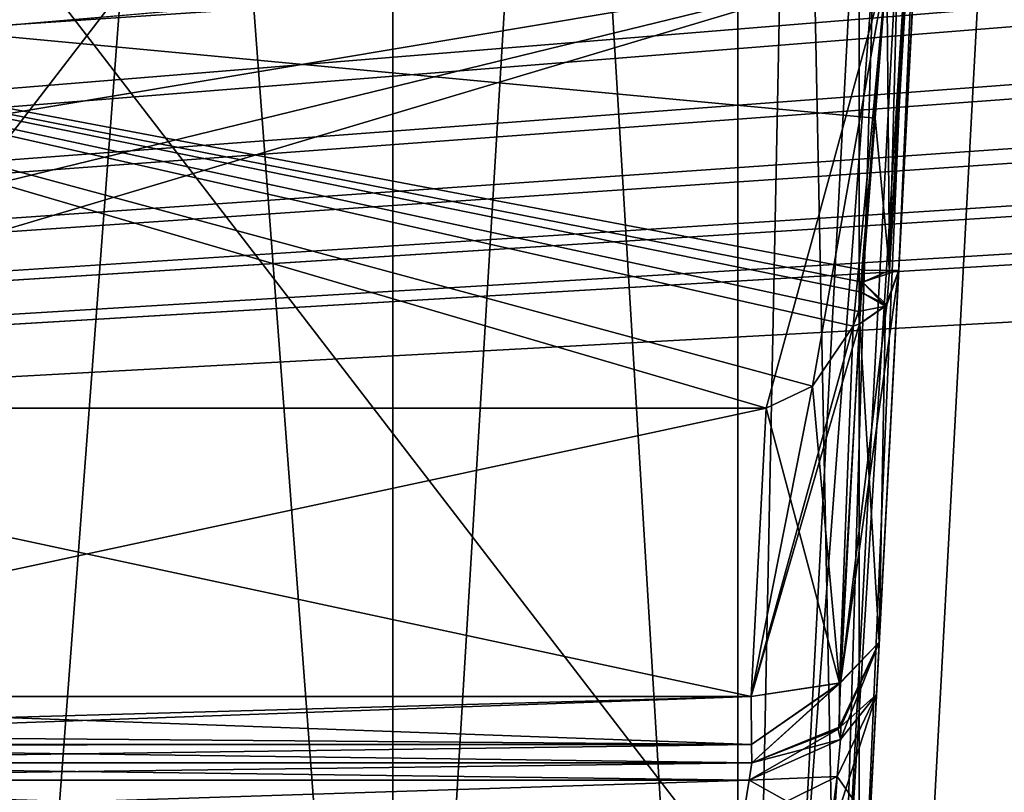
# Model space of a CAD drawing. Header units: inches. Extents: x -10 to 10, y -2.3 to 4.3.
# Tile 367 of 656: x -3.541 to -3.078, y -1.494 to -1.13. Entities that reach past the tile are written whole.
import ezdxf

# ---------------------------------------------------------------- set-up
doc = ezdxf.new("R2010")
doc.units = ezdxf.units.IN
doc.header["$LTSCALE"] = 65.185185
doc.header["$MEASUREMENT"] = 0
for name, color, linetype in [('10532', 7, 'CONTINUOUS'), ('10533', 7, 'CONTINUOUS'), ('10955', 7, 'CONTINUOUS'), ('10964', 7, 'CONTINUOUS'), ('1151', 7, 'CONTINUOUS'), ('1158', 7, 'CONTINUOUS'), ('11925', 7, 'CONTINUOUS'), ('11926', 7, 'CONTINUOUS'), ('1242', 7, 'CONTINUOUS'), ('1971', 7, 'CONTINUOUS'), ('1974', 7, 'CONTINUOUS'), ('1983', 7, 'CONTINUOUS'), ('1990', 7, 'CONTINUOUS'), ('1991', 7, 'CONTINUOUS'), ('1992', 7, 'CONTINUOUS'), ('1993', 7, 'CONTINUOUS'), ('1997', 7, 'CONTINUOUS'), ('1998', 7, 'CONTINUOUS'), ('1999', 7, 'CONTINUOUS'), ('2000', 7, 'CONTINUOUS'), ('2001', 7, 'CONTINUOUS'), ('2317', 7, 'CONTINUOUS'), ('2326', 7, 'CONTINUOUS'), ('2327', 7, 'CONTINUOUS'), ('2328', 7, 'CONTINUOUS'), ('2329', 7, 'CONTINUOUS'), ('2330', 7, 'CONTINUOUS'), ('2333', 7, 'CONTINUOUS'), ('2334', 7, 'CONTINUOUS'), ('2335', 7, 'CONTINUOUS'), ('2336', 7, 'CONTINUOUS'), ('8759', 7, 'CONTINUOUS'), ('8766', 7, 'CONTINUOUS'), ('8767', 7, 'CONTINUOUS')]:
    doc.layers.add(name, color=color, linetype=linetype)

msp = doc.modelspace()

# ---------------------------------------------------------------- linework, layer by layer
at = {"layer": '10532', "linetype": 'CONTINUOUS'}
for points in [[(-3.13698, -1.42314, -3.87629), (-3.156, -1.4639, -3.8716), (-3.1552, -1.44233, -3.83908), (-3.13698, -1.42314, -3.87629)], [(-3.19722, -1.44873, -3.82319), (-3.1552, -1.44233, -3.83908), (-3.19706, -1.47145, -3.84158), (-3.19722, -1.44873, -3.82319)], [(-3.1552, -1.44233, -3.83908), (-3.1969, -1.48, -3.86955), (-3.19706, -1.47145, -3.84158), (-3.1552, -1.44233, -3.83908)], [(-3.156, -1.4639, -3.8716), (-3.1969, -1.48, -3.86955), (-3.1552, -1.44233, -3.83908), (-3.156, -1.4639, -3.8716)]]:
    msp.add_3dface(points, dxfattribs=at)
at = {"layer": '10533', "linetype": 'CONTINUOUS'}
for points in [[(-3.82228, -1.4664, -3.83527), (-3.82228, -1.44873, -3.82319), (-3.19706, -1.47145, -3.84158), (-3.82228, -1.4664, -3.83527)], [(-3.82228, -1.44873, -3.82319), (-3.19722, -1.44873, -3.82319), (-3.19706, -1.47145, -3.84158), (-3.82228, -1.44873, -3.82319)], [(-3.82228, -1.47162, -3.84184), (-3.82228, -1.4664, -3.83527), (-3.19706, -1.47145, -3.84158), (-3.82228, -1.47162, -3.84184)], [(-3.1969, -1.48, -3.86955), (-3.82228, -1.47162, -3.84184), (-3.19706, -1.47145, -3.84158), (-3.1969, -1.48, -3.86955)], [(-3.82228, -1.48, -3.86955), (-3.82228, -1.47162, -3.84184), (-3.1969, -1.48, -3.86955), (-3.82228, -1.48, -3.86955)]]:
    msp.add_3dface(points, dxfattribs=at)
at = {"layer": '10955', "linetype": 'CONTINUOUS'}
for points in [[(-3.14645, 0.74855, 13.9861), (-2.98421, 0.85689, 13.9861), (-3.14645, -2.15855, 13.9861), (-3.14645, 0.74855, 13.9861)], [(-3.14645, -2.15855, 13.9861), (-2.98421, 0.85689, 13.9861), (-2.98421, -2.26689, 13.9861), (-3.14645, -2.15855, 13.9861)], [(-3.20355, 0.69145, 13.9861), (-3.14645, 0.74855, 13.9861), (-3.20355, -2.10145, 13.9861), (-3.20355, 0.69145, 13.9861)], [(-3.20355, -2.10145, 13.9861), (-3.14645, 0.74855, 13.9861), (-3.14645, -2.15855, 13.9861), (-3.20355, -2.10145, 13.9861)], [(-3.36579, 0.58311, 13.9861), (-3.20355, 0.69145, 13.9861), (-3.36579, -1.99311, 13.9861), (-3.36579, 0.58311, 13.9861)], [(-3.36579, -1.99311, 13.9861), (-3.20355, 0.69145, 13.9861), (-3.20355, -2.10145, 13.9861), (-3.36579, -1.99311, 13.9861)], [(-3.55711, 0.545, 13.9861), (-3.36579, 0.58311, 13.9861), (-3.55711, -1.955, 13.9861), (-3.55711, 0.545, 13.9861)], [(-3.55711, -1.955, 13.9861), (-3.36579, 0.58311, 13.9861), (-3.36579, -1.99311, 13.9861), (-3.55711, -1.955, 13.9861)]]:
    msp.add_3dface(points, dxfattribs=at)
at = {"layer": '10964', "linetype": 'CONTINUOUS'}
for points in [[(-3.14645, 0.74855, 14.1431), (-2.98421, -2.26689, 14.1431), (-2.98421, 0.85689, 14.1431), (-3.14645, 0.74855, 14.1431)], [(-3.20355, 0.69145, 14.1431), (-3.14645, -2.15855, 14.1431), (-3.14645, 0.74855, 14.1431), (-3.20355, 0.69145, 14.1431)], [(-3.14645, -2.15855, 14.1431), (-2.98421, -2.26689, 14.1431), (-3.14645, 0.74855, 14.1431), (-3.14645, -2.15855, 14.1431)], [(-3.36579, 0.58311, 14.1431), (-3.20355, -2.10145, 14.1431), (-3.20355, 0.69145, 14.1431), (-3.36579, 0.58311, 14.1431)], [(-3.20355, -2.10145, 14.1431), (-3.14645, -2.15855, 14.1431), (-3.20355, 0.69145, 14.1431), (-3.20355, -2.10145, 14.1431)], [(-3.55711, 0.545, 14.1431), (-3.36579, -1.99311, 14.1431), (-3.36579, 0.58311, 14.1431), (-3.55711, 0.545, 14.1431)], [(-3.36579, -1.99311, 14.1431), (-3.20355, -2.10145, 14.1431), (-3.36579, 0.58311, 14.1431), (-3.36579, -1.99311, 14.1431)], [(-3.36579, -1.99311, 14.1431), (-3.55711, 0.545, 14.1431), (-3.55711, -1.955, 14.1431), (-3.36579, -1.99311, 14.1431)]]:
    msp.add_3dface(points, dxfattribs=at)
at = {"layer": '1151', "linetype": 'CONTINUOUS'}
for points in [[(-8.57837, -1.57343, 4.62775), (8.57837, -1.57343, 4.62775), (-8.52935, -0.63817, 4.57874), (-8.57837, -1.57343, 4.62775)], [(-8.52935, -0.63817, 4.57874), (8.57837, -1.57343, 4.62775), (-7.12257, -0.63817, 4.57874), (-8.52935, -0.63817, 4.57874)], [(-7.12257, -0.63817, 4.57874), (8.57837, -1.57343, 4.62775), (-6.87743, -0.63817, 4.57874), (-7.12257, -0.63817, 4.57874)], [(-6.87743, -0.63817, 4.57874), (8.57837, -1.57343, 4.62775), (-6.10307, -0.63817, 4.57874), (-6.87743, -0.63817, 4.57874)], [(-6.10307, -0.63817, 4.57874), (8.57837, -1.57343, 4.62775), (-5.89693, -0.63817, 4.57874), (-6.10307, -0.63817, 4.57874)], [(-5.89693, -0.63817, 4.57874), (8.57837, -1.57343, 4.62775), (-5.12257, -0.63817, 4.57874), (-5.89693, -0.63817, 4.57874)], [(-5.12257, -0.63817, 4.57874), (8.57837, -1.57343, 4.62775), (-4.87743, -0.63817, 4.57874), (-5.12257, -0.63817, 4.57874)], [(-4.87743, -0.63817, 4.57874), (8.57837, -1.57343, 4.62775), (-4.10307, -0.63817, 4.57874), (-4.87743, -0.63817, 4.57874)], [(8.57837, -1.57343, 4.62775), (-3.89693, -0.63817, 4.57874), (-4.10307, -0.63817, 4.57874), (8.57837, -1.57343, 4.62775)], [(-3.89693, -0.63817, 4.57874), (8.57837, -1.57343, 4.62775), (-3.12257, -0.63817, 4.57874), (-3.89693, -0.63817, 4.57874)], [(-3.12257, -0.63817, 4.57874), (8.57837, -1.57343, 4.62775), (-2.87743, -0.63817, 4.57874), (-3.12257, -0.63817, 4.57874)]]:
    msp.add_3dface(points, dxfattribs=at)
at = {"layer": '1158', "linetype": 'CONTINUOUS'}
for points in [[(-3.13341, -1.105, 3.76837), (-3.89919, -1.105, 3.76837), (-3.13883, -1.17654, 3.76837), (-3.13341, -1.105, 3.76837)], [(-3.13883, -1.17654, 3.76837), (-3.89919, -1.105, 3.76837), (-3.1444, -1.24806, 3.76837), (-3.13883, -1.17654, 3.76837)], [(-3.1444, -1.24806, 3.76837), (-3.89919, -1.105, 3.76837), (-3.14485, -1.25368, 3.76837), (-3.1444, -1.24806, 3.76837)], [(-3.14485, -1.25368, 3.76837), (-3.89919, -1.105, 3.76837), (-3.14527, -1.25847, 3.76837), (-3.14485, -1.25368, 3.76837)], [(-3.14527, -1.25847, 3.76837), (-3.89919, -1.105, 3.76837), (-3.14671, -1.26755, 3.76837), (-3.14527, -1.25847, 3.76837)], [(-3.14671, -1.26755, 3.76837), (-3.89919, -1.105, 3.76837), (-3.14924, -1.27441, 3.76837), (-3.14671, -1.26755, 3.76837)], [(-3.14924, -1.27441, 3.76837), (-3.89919, -1.105, 3.76837), (-3.16836, -1.30266, 3.76837), (-3.14924, -1.27441, 3.76837)], [(-3.16836, -1.30266, 3.76837), (-3.89919, -1.105, 3.76837), (-3.19011, -1.31305, 3.76837), (-3.16836, -1.30266, 3.76837)], [(-3.19011, -1.31305, 3.76837), (-3.89919, -1.105, 3.76837), (-3.82939, -1.31305, 3.76837), (-3.19011, -1.31305, 3.76837)]]:
    msp.add_3dface(points, dxfattribs=at)
at = {"layer": '11925', "linetype": 'CONTINUOUS'}
for points in [[(-3.15562, -1.46355, 3.87165), (-3.13698, -1.42314, 3.87629), (-3.15562, -1.4425, 3.83871), (-3.15562, -1.46355, 3.87165)], [(-3.15562, -1.4425, 3.83871), (-3.19722, -1.44873, 3.82319), (-3.19706, -1.47144, 3.84158), (-3.15562, -1.4425, 3.83871)], [(-3.1969, -1.48, 3.86955), (-3.15562, -1.4425, 3.83871), (-3.19706, -1.47144, 3.84158), (-3.1969, -1.48, 3.86955)], [(-3.1969, -1.48, 3.86955), (-3.15562, -1.46355, 3.87165), (-3.15562, -1.4425, 3.83871), (-3.1969, -1.48, 3.86955)]]:
    msp.add_3dface(points, dxfattribs=at)
at = {"layer": '11926', "linetype": 'CONTINUOUS'}
for points in [[(-3.82228, -1.4663, 3.83516), (-3.82228, -1.47127, 3.84133), (-3.19722, -1.44873, 3.82319), (-3.82228, -1.4663, 3.83516)], [(-3.82228, -1.44873, 3.82319), (-3.82228, -1.4663, 3.83516), (-3.19722, -1.44873, 3.82319), (-3.82228, -1.44873, 3.82319)], [(-3.19722, -1.44873, 3.82319), (-3.82228, -1.47127, 3.84133), (-3.19706, -1.47144, 3.84158), (-3.19722, -1.44873, 3.82319)], [(-3.82228, -1.47127, 3.84133), (-3.82228, -1.48, 3.86955), (-3.19706, -1.47144, 3.84158), (-3.82228, -1.47127, 3.84133)], [(-3.82228, -1.48, 3.86955), (-3.1969, -1.48, 3.86955), (-3.19706, -1.47144, 3.84158), (-3.82228, -1.48, 3.86955)]]:
    msp.add_3dface(points, dxfattribs=at)
at = {"layer": '1242', "linetype": 'CONTINUOUS'}
for points in [[(-1.89693, -0.63817, -4.57874), (-8.57837, -1.57343, -4.62775), (-1.93761, -0.62096, -4.57784), (-1.89693, -0.63817, -4.57874)], [(-1.93761, -0.62096, -4.57784), (-8.57837, -1.57343, -4.62775), (-2.10307, -0.63817, -4.57874), (-1.93761, -0.62096, -4.57784)], [(-2.87743, -0.63817, -4.57874), (-8.57837, -1.57343, -4.62775), (-2.91811, -0.62096, -4.57784), (-2.87743, -0.63817, -4.57874)], [(-2.91811, -0.62096, -4.57784), (-8.57837, -1.57343, -4.62775), (-3.12257, -0.63817, -4.57874), (-2.91811, -0.62096, -4.57784)], [(8.57837, -1.57343, -4.62775), (-8.57837, -1.57343, -4.62775), (8.52935, -0.63817, -4.57874), (8.57837, -1.57343, -4.62775)], [(5.89693, -0.63817, -4.57874), (-8.57837, -1.57343, -4.62775), (5.12257, -0.63817, -4.57874), (5.89693, -0.63817, -4.57874)], [(-8.57837, -1.57343, -4.62775), (5.89693, -0.63817, -4.57874), (6.10307, -0.63817, -4.57874), (-8.57837, -1.57343, -4.62775)], [(5.12257, -0.63817, -4.57874), (-8.57837, -1.57343, -4.62775), (4.87743, -0.63817, -4.57874), (5.12257, -0.63817, -4.57874)], [(4.87743, -0.63817, -4.57874), (-8.57837, -1.57343, -4.62775), (4.10307, -0.63817, -4.57874), (4.87743, -0.63817, -4.57874)], [(4.10307, -0.63817, -4.57874), (-8.57837, -1.57343, -4.62775), (3.89693, -0.63817, -4.57874), (4.10307, -0.63817, -4.57874)], [(3.89693, -0.63817, -4.57874), (-8.57837, -1.57343, -4.62775), (3.12257, -0.63817, -4.57874), (3.89693, -0.63817, -4.57874)], [(3.12257, -0.63817, -4.57874), (-8.57837, -1.57343, -4.62775), (2.87743, -0.63817, -4.57874), (3.12257, -0.63817, -4.57874)], [(2.87743, -0.63817, -4.57874), (-8.57837, -1.57343, -4.62775), (2.10307, -0.63817, -4.57874), (2.87743, -0.63817, -4.57874)], [(2.10307, -0.63817, -4.57874), (-8.57837, -1.57343, -4.62775), (1.89693, -0.63817, -4.57874), (2.10307, -0.63817, -4.57874)], [(1.89693, -0.63817, -4.57874), (-8.57837, -1.57343, -4.62775), (-1.89693, -0.63817, -4.57874), (1.89693, -0.63817, -4.57874)], [(-2.10307, -0.63817, -4.57874), (-8.57837, -1.57343, -4.62775), (-2.87743, -0.63817, -4.57874), (-2.10307, -0.63817, -4.57874)], [(-3.12257, -0.63817, -4.57874), (-8.57837, -1.57343, -4.62775), (-3.89693, -0.63817, -4.57874), (-3.12257, -0.63817, -4.57874)], [(8.52935, -0.63817, -4.57874), (-8.57837, -1.57343, -4.62775), (7.12257, -0.63817, -4.57874), (8.52935, -0.63817, -4.57874)], [(7.12257, -0.63817, -4.57874), (-8.57837, -1.57343, -4.62775), (6.87743, -0.63817, -4.57874), (7.12257, -0.63817, -4.57874)], [(6.87743, -0.63817, -4.57874), (-8.57837, -1.57343, -4.62775), (6.10307, -0.63817, -4.57874), (6.87743, -0.63817, -4.57874)]]:
    msp.add_3dface(points, dxfattribs=at)
at = {"layer": '1971', "linetype": 'CONTINUOUS'}
for points in [[(-3.09646, -0.64992, 3.78332), (-3.14486, -1.57343, 4.39629), (-3.09584, -0.6382, 4.4453), (-3.09646, -0.64992, 3.78332)], [(-3.13828, -1.44788, 4.17846), (-3.14486, -1.57343, 4.39629), (-3.09646, -0.64992, 3.78332), (-3.13828, -1.44788, 4.17846)], [(-3.13698, -1.42314, 4.11653), (-3.13828, -1.44788, 4.17846), (-3.09646, -0.64992, 3.78332), (-3.13698, -1.42314, 4.11653)], [(-3.0979, -0.67738, 3.79138), (-3.13698, -1.42314, 4.11653), (-3.09646, -0.64992, 3.78332), (-3.0979, -0.67738, 3.79138)], [(-3.13698, -1.42314, 3.87629), (-3.13698, -1.42314, 4.11653), (-3.0979, -0.67738, 3.79138), (-3.13698, -1.42314, 3.87629)], [(-3.1278, -1.24804, 3.80555), (-3.13698, -1.42314, 3.87629), (-3.0979, -0.67738, 3.79138), (-3.1278, -1.24804, 3.80555)], [(-3.14145, -1.50847, 4.20637), (-3.14486, -1.57343, 4.39629), (-3.13828, -1.44788, 4.17846), (-3.14145, -1.50847, 4.20637)]]:
    msp.add_3dface(points, dxfattribs=at)
at = {"layer": '1974', "linetype": 'CONTINUOUS'}
for points in [[(-3.10467, -0.63882, 4.46648), (-3.17481, -1.57343, 4.42625), (-3.1258, -0.63817, 4.47526), (-3.10467, -0.63882, 4.46648)], [(-3.15357, -1.57279, 4.41749), (-3.17481, -1.57343, 4.42625), (-3.10467, -0.63882, 4.46648), (-3.15357, -1.57279, 4.41749)], [(-3.09584, -0.6382, 4.4453), (-3.14486, -1.57343, 4.39629), (-3.15357, -1.57279, 4.41749), (-3.09584, -0.6382, 4.4453)], [(-3.09584, -0.6382, 4.4453), (-3.15357, -1.57279, 4.41749), (-3.10467, -0.63882, 4.46648), (-3.09584, -0.6382, 4.4453)]]:
    msp.add_3dface(points, dxfattribs=at)
at = {"layer": '1983', "linetype": 'CONTINUOUS'}
for points in [[(-3.1258, -0.63817, 4.47526), (-3.17481, -1.57343, 4.42625), (-3.8937, -0.63817, 4.47526), (-3.1258, -0.63817, 4.47526)], [(-3.8937, -0.63817, 4.47526), (-3.17481, -1.57343, 4.42625), (-3.84469, -1.57343, 4.42625), (-3.8937, -0.63817, 4.47526)]]:
    msp.add_3dface(points, dxfattribs=at)
at = {"layer": '1990', "linetype": 'CONTINUOUS'}
for points in [[(-3.83209, -1.48, 4.11649), (-3.83094, -1.48821, 4.13711), (-3.1969, -1.48, 4.11649), (-3.83209, -1.48, 4.11649)], [(-3.1969, -1.48, 4.11649), (-3.83094, -1.48821, 4.13711), (-3.19819, -1.4882, 4.1371), (-3.1969, -1.48, 4.11649)], [(-3.83094, -1.48821, 4.13711), (-3.82812, -1.50843, 4.14645), (-3.19819, -1.4882, 4.1371), (-3.83094, -1.48821, 4.13711)], [(-3.82812, -1.50843, 4.14645), (-3.20137, -1.50843, 4.14645), (-3.19819, -1.4882, 4.1371), (-3.82812, -1.50843, 4.14645)]]:
    msp.add_3dface(points, dxfattribs=at)
at = {"layer": '1991', "linetype": 'CONTINUOUS'}
for points in [[(-3.13698, -1.42314, 4.11653), (-3.15623, -1.46412, 4.11649), (-3.15514, -1.46897, 4.14048), (-3.13698, -1.42314, 4.11653)], [(-3.13828, -1.44788, 4.17846), (-3.13698, -1.42314, 4.11653), (-3.15514, -1.46897, 4.14048), (-3.13828, -1.44788, 4.17846)], [(-3.14145, -1.50847, 4.20637), (-3.13828, -1.44788, 4.17846), (-3.15838, -1.50972, 4.16474), (-3.14145, -1.50847, 4.20637)], [(-3.13828, -1.44788, 4.17846), (-3.15679, -1.48643, 4.15779), (-3.15838, -1.50972, 4.16474), (-3.13828, -1.44788, 4.17846)], [(-3.13828, -1.44788, 4.17846), (-3.15514, -1.46897, 4.14048), (-3.15679, -1.48643, 4.15779), (-3.13828, -1.44788, 4.17846)], [(-3.1969, -1.48, 4.11649), (-3.19819, -1.4882, 4.1371), (-3.15623, -1.46412, 4.11649), (-3.1969, -1.48, 4.11649)], [(-3.15623, -1.46412, 4.11649), (-3.19819, -1.4882, 4.1371), (-3.15514, -1.46897, 4.14048), (-3.15623, -1.46412, 4.11649)], [(-3.15514, -1.46897, 4.14048), (-3.19819, -1.4882, 4.1371), (-3.15679, -1.48643, 4.15779), (-3.15514, -1.46897, 4.14048)], [(-3.19819, -1.4882, 4.1371), (-3.20137, -1.50843, 4.14645), (-3.15679, -1.48643, 4.15779), (-3.19819, -1.4882, 4.1371)], [(-3.15679, -1.48643, 4.15779), (-3.20137, -1.50843, 4.14645), (-3.15838, -1.50972, 4.16474), (-3.15679, -1.48643, 4.15779)]]:
    msp.add_3dface(points, dxfattribs=at)
at = {"layer": '1992', "linetype": 'CONTINUOUS'}
for points in [[(-3.15623, -1.46412, 4.11649), (-3.13698, -1.42314, 4.11653), (-3.15562, -1.46355, 3.87165), (-3.15623, -1.46412, 4.11649)], [(-3.13698, -1.42314, 4.11653), (-3.13698, -1.42314, 3.87629), (-3.15562, -1.46355, 3.87165), (-3.13698, -1.42314, 4.11653)], [(-3.1969, -1.48, 3.86955), (-3.15623, -1.46412, 4.11649), (-3.15562, -1.46355, 3.87165), (-3.1969, -1.48, 3.86955)], [(-3.1969, -1.48, 4.11649), (-3.15623, -1.46412, 4.11649), (-3.1969, -1.48, 3.86955), (-3.1969, -1.48, 4.11649)]]:
    msp.add_3dface(points, dxfattribs=at)
at = {"layer": '1993', "linetype": 'CONTINUOUS'}
for points in [[(-3.83209, -1.48, 4.11649), (-3.1969, -1.48, 4.11649), (-3.83209, -1.48, 3.88012), (-3.83209, -1.48, 4.11649)], [(-3.83209, -1.48, 3.88012), (-3.1969, -1.48, 4.11649), (-3.82912, -1.48, 3.87255), (-3.83209, -1.48, 3.88012)], [(-3.82912, -1.48, 3.87255), (-3.1969, -1.48, 4.11649), (-3.82228, -1.48, 3.86955), (-3.82912, -1.48, 3.87255)], [(-3.1969, -1.48, 4.11649), (-3.1969, -1.48, 3.86955), (-3.82228, -1.48, 3.86955), (-3.1969, -1.48, 4.11649)]]:
    msp.add_3dface(points, dxfattribs=at)
at = {"layer": '1997', "linetype": 'CONTINUOUS'}
for points in [[(-3.19011, -1.31305, 3.76837), (-3.82939, -1.31305, 3.76837), (-3.19722, -1.44873, 3.82319), (-3.19011, -1.31305, 3.76837)], [(-3.82939, -1.31305, 3.76837), (-3.82228, -1.44873, 3.82319), (-3.19722, -1.44873, 3.82319), (-3.82939, -1.31305, 3.76837)]]:
    msp.add_3dface(points, dxfattribs=at)
at = {"layer": '1998', "linetype": 'CONTINUOUS'}
for points in [[(-3.13698, -1.42314, 3.87629), (-3.1278, -1.24804, 3.80555), (-3.134, -1.26508, 3.78596), (-3.13698, -1.42314, 3.87629)], [(-3.14613, -1.27338, 3.77106), (-3.13698, -1.42314, 3.87629), (-3.134, -1.26508, 3.78596), (-3.14613, -1.27338, 3.77106)], [(-3.13698, -1.42314, 3.87629), (-3.14613, -1.27338, 3.77106), (-3.15562, -1.4425, 3.83871), (-3.13698, -1.42314, 3.87629)], [(-3.14613, -1.27338, 3.77106), (-3.14924, -1.27441, 3.76837), (-3.15562, -1.4425, 3.83871), (-3.14613, -1.27338, 3.77106)], [(-3.14924, -1.27441, 3.76837), (-3.16836, -1.30266, 3.76837), (-3.15562, -1.4425, 3.83871), (-3.14924, -1.27441, 3.76837)], [(-3.16836, -1.30266, 3.76837), (-3.19011, -1.31305, 3.76837), (-3.15562, -1.4425, 3.83871), (-3.16836, -1.30266, 3.76837)], [(-3.19011, -1.31305, 3.76837), (-3.19722, -1.44873, 3.82319), (-3.15562, -1.4425, 3.83871), (-3.19011, -1.31305, 3.76837)]]:
    msp.add_3dface(points, dxfattribs=at)
at = {"layer": '1999', "linetype": 'CONTINUOUS'}
msp.add_3dface([(-3.14924, -1.27441, 3.76837), (-3.14613, -1.27338, 3.77106), (-3.14671, -1.26755, 3.76837), (-3.14924, -1.27441, 3.76837)], dxfattribs=at)
at = {"layer": '2000', "linetype": 'CONTINUOUS'}
for points in [[(-3.1278, -1.24804, 3.80555), (-3.14485, -1.25368, 3.76837), (-3.134, -1.26508, 3.78596), (-3.1278, -1.24804, 3.80555)], [(-3.14485, -1.25368, 3.76837), (-3.1278, -1.24804, 3.80555), (-3.13215, -1.2483, 3.7852), (-3.14485, -1.25368, 3.76837)], [(-3.1444, -1.24806, 3.76837), (-3.14485, -1.25368, 3.76837), (-3.13215, -1.2483, 3.7852), (-3.1444, -1.24806, 3.76837)], [(-3.14485, -1.25368, 3.76837), (-3.14527, -1.25847, 3.76837), (-3.134, -1.26508, 3.78596), (-3.14485, -1.25368, 3.76837)], [(-3.14527, -1.25847, 3.76837), (-3.14671, -1.26755, 3.76837), (-3.134, -1.26508, 3.78596), (-3.14527, -1.25847, 3.76837)], [(-3.14613, -1.27338, 3.77106), (-3.134, -1.26508, 3.78596), (-3.14671, -1.26755, 3.76837), (-3.14613, -1.27338, 3.77106)]]:
    msp.add_3dface(points, dxfattribs=at)
at = {"layer": '2001', "linetype": 'CONTINUOUS'}
for points in [[(-3.1173, -0.67738, 3.75187), (-3.13341, -1.105, 3.76837), (-3.13215, -1.2483, 3.7852), (-3.1173, -0.67738, 3.75187)], [(-3.1173, -0.67738, 3.75187), (-3.13215, -1.2483, 3.7852), (-3.10302, -0.67768, 3.76938), (-3.1173, -0.67738, 3.75187)], [(-3.13215, -1.2483, 3.7852), (-3.1278, -1.24804, 3.80555), (-3.10302, -0.67768, 3.76938), (-3.13215, -1.2483, 3.7852)], [(-3.1278, -1.24804, 3.80555), (-3.0979, -0.67738, 3.79138), (-3.09848, -0.67755, 3.78386), (-3.1278, -1.24804, 3.80555)], [(-3.10302, -0.67768, 3.76938), (-3.1278, -1.24804, 3.80555), (-3.09848, -0.67755, 3.78386), (-3.10302, -0.67768, 3.76938)], [(-3.13341, -1.105, 3.76837), (-3.13883, -1.17654, 3.76837), (-3.13215, -1.2483, 3.7852), (-3.13341, -1.105, 3.76837)], [(-3.13883, -1.17654, 3.76837), (-3.1444, -1.24806, 3.76837), (-3.13215, -1.2483, 3.7852), (-3.13883, -1.17654, 3.76837)]]:
    msp.add_3dface(points, dxfattribs=at)
at = {"layer": '2317', "linetype": 'CONTINUOUS'}
for points in [[(-3.89652, -1.15603, -3.76837), (-3.89919, -1.105, -3.76837), (-3.13341, -1.105, -3.76837), (-3.89652, -1.15603, -3.76837)], [(-3.8855, -1.23109, -3.76837), (-3.89652, -1.15603, -3.76837), (-3.13341, -1.105, -3.76837), (-3.8855, -1.23109, -3.76837)], [(-3.86533, -1.2837, -3.76837), (-3.8855, -1.23109, -3.76837), (-3.13341, -1.105, -3.76837), (-3.86533, -1.2837, -3.76837)], [(-3.82939, -1.31305, -3.76837), (-3.86533, -1.2837, -3.76837), (-3.13341, -1.105, -3.76837), (-3.82939, -1.31305, -3.76837)], [(-3.19011, -1.31305, -3.76837), (-3.82939, -1.31305, -3.76837), (-3.13341, -1.105, -3.76837), (-3.19011, -1.31305, -3.76837)], [(-3.16836, -1.30266, -3.76837), (-3.19011, -1.31305, -3.76837), (-3.13341, -1.105, -3.76837), (-3.16836, -1.30266, -3.76837)], [(-3.14925, -1.27442, -3.76837), (-3.16836, -1.30266, -3.76837), (-3.13341, -1.105, -3.76837), (-3.14925, -1.27442, -3.76837)], [(-3.14676, -1.26773, -3.76837), (-3.14925, -1.27442, -3.76837), (-3.13341, -1.105, -3.76837), (-3.14676, -1.26773, -3.76837)], [(-3.14528, -1.25857, -3.76837), (-3.14676, -1.26773, -3.76837), (-3.13341, -1.105, -3.76837), (-3.14528, -1.25857, -3.76837)], [(-3.14486, -1.25373, -3.76837), (-3.14528, -1.25857, -3.76837), (-3.13341, -1.105, -3.76837), (-3.14486, -1.25373, -3.76837)], [(-3.1444, -1.24806, -3.76837), (-3.14486, -1.25373, -3.76837), (-3.13341, -1.105, -3.76837), (-3.1444, -1.24806, -3.76837)], [(-3.13883, -1.17654, -3.76837), (-3.1444, -1.24806, -3.76837), (-3.13341, -1.105, -3.76837), (-3.13883, -1.17654, -3.76837)]]:
    msp.add_3dface(points, dxfattribs=at)
at = {"layer": '2326', "linetype": 'CONTINUOUS'}
for points in [[(-3.13215, -1.2483, -3.7852), (-3.13341, -1.105, -3.76837), (-3.10302, -0.67768, -3.76938), (-3.13215, -1.2483, -3.7852)], [(-3.1278, -1.24804, -3.80555), (-3.13215, -1.2483, -3.7852), (-3.09848, -0.67755, -3.78384), (-3.1278, -1.24804, -3.80555)], [(-3.09848, -0.67755, -3.78384), (-3.13215, -1.2483, -3.7852), (-3.10302, -0.67768, -3.76938), (-3.09848, -0.67755, -3.78384)], [(-3.0979, -0.67738, -3.79138), (-3.1278, -1.24804, -3.80555), (-3.09848, -0.67755, -3.78384), (-3.0979, -0.67738, -3.79138)], [(-3.13883, -1.17654, -3.76837), (-3.13341, -1.105, -3.76837), (-3.13215, -1.2483, -3.7852), (-3.13883, -1.17654, -3.76837)], [(-3.1444, -1.24806, -3.76837), (-3.13883, -1.17654, -3.76837), (-3.13215, -1.2483, -3.7852), (-3.1444, -1.24806, -3.76837)]]:
    msp.add_3dface(points, dxfattribs=at)
at = {"layer": '2327', "linetype": 'CONTINUOUS'}
for points in [[(-3.14486, -1.25373, -3.76837), (-3.1444, -1.24806, -3.76837), (-3.13215, -1.2483, -3.7852), (-3.14486, -1.25373, -3.76837)], [(-3.14486, -1.25373, -3.76837), (-3.13215, -1.2483, -3.7852), (-3.13343, -1.26439, -3.78698), (-3.14486, -1.25373, -3.76837)], [(-3.13215, -1.2483, -3.7852), (-3.1278, -1.24804, -3.80555), (-3.13343, -1.26439, -3.78698), (-3.13215, -1.2483, -3.7852)], [(-3.14528, -1.25857, -3.76837), (-3.14486, -1.25373, -3.76837), (-3.13343, -1.26439, -3.78698), (-3.14528, -1.25857, -3.76837)], [(-3.14676, -1.26773, -3.76837), (-3.14528, -1.25857, -3.76837), (-3.1462, -1.27341, -3.77099), (-3.14676, -1.26773, -3.76837)], [(-3.1462, -1.27341, -3.77099), (-3.14528, -1.25857, -3.76837), (-3.13343, -1.26439, -3.78698), (-3.1462, -1.27341, -3.77099)]]:
    msp.add_3dface(points, dxfattribs=at)
at = {"layer": '2328', "linetype": 'CONTINUOUS'}
msp.add_3dface([(-3.14925, -1.27442, -3.76837), (-3.14676, -1.26773, -3.76837), (-3.1462, -1.27341, -3.77099), (-3.14925, -1.27442, -3.76837)], dxfattribs=at)
at = {"layer": '2329', "linetype": 'CONTINUOUS'}
for points in [[(-3.1278, -1.24804, -3.80555), (-3.13698, -1.42314, -3.87629), (-3.1552, -1.44233, -3.83908), (-3.1278, -1.24804, -3.80555)], [(-3.13343, -1.26439, -3.78698), (-3.1278, -1.24804, -3.80555), (-3.1552, -1.44233, -3.83908), (-3.13343, -1.26439, -3.78698)], [(-3.1462, -1.27341, -3.77099), (-3.13343, -1.26439, -3.78698), (-3.1552, -1.44233, -3.83908), (-3.1462, -1.27341, -3.77099)], [(-3.14925, -1.27442, -3.76837), (-3.1462, -1.27341, -3.77099), (-3.19722, -1.44873, -3.82319), (-3.14925, -1.27442, -3.76837)], [(-3.19722, -1.44873, -3.82319), (-3.1462, -1.27341, -3.77099), (-3.1552, -1.44233, -3.83908), (-3.19722, -1.44873, -3.82319)], [(-3.16836, -1.30266, -3.76837), (-3.14925, -1.27442, -3.76837), (-3.19722, -1.44873, -3.82319), (-3.16836, -1.30266, -3.76837)], [(-3.19011, -1.31305, -3.76837), (-3.16836, -1.30266, -3.76837), (-3.19722, -1.44873, -3.82319), (-3.19011, -1.31305, -3.76837)]]:
    msp.add_3dface(points, dxfattribs=at)
at = {"layer": '2330', "linetype": 'CONTINUOUS'}
for points in [[(-3.82939, -1.31305, -3.76837), (-3.19011, -1.31305, -3.76837), (-3.82228, -1.44873, -3.82319), (-3.82939, -1.31305, -3.76837)], [(-3.82228, -1.44873, -3.82319), (-3.19011, -1.31305, -3.76837), (-3.19722, -1.44873, -3.82319), (-3.82228, -1.44873, -3.82319)]]:
    msp.add_3dface(points, dxfattribs=at)
at = {"layer": '2333', "linetype": 'CONTINUOUS'}
for points in [[(-3.82228, -1.48, -3.86955), (-3.1969, -1.48, -3.86955), (-3.83209, -1.48, -4.11649), (-3.82228, -1.48, -3.86955)], [(-3.83209, -1.48, -4.11649), (-3.1969, -1.48, -3.86955), (-3.1969, -1.48, -4.11649), (-3.83209, -1.48, -4.11649)]]:
    msp.add_3dface(points, dxfattribs=at)
at = {"layer": '2334', "linetype": 'CONTINUOUS'}
for points in [[(-3.13698, -1.42314, -3.87629), (-3.15499, -1.46294, -4.11649), (-3.156, -1.4639, -3.8716), (-3.13698, -1.42314, -3.87629)], [(-3.13698, -1.42314, -4.11653), (-3.15499, -1.46294, -4.11649), (-3.13698, -1.42314, -3.87629), (-3.13698, -1.42314, -4.11653)], [(-3.15499, -1.46294, -4.11649), (-3.1969, -1.48, -4.11649), (-3.156, -1.4639, -3.8716), (-3.15499, -1.46294, -4.11649)], [(-3.1969, -1.48, -4.11649), (-3.1969, -1.48, -3.86955), (-3.156, -1.4639, -3.8716), (-3.1969, -1.48, -4.11649)]]:
    msp.add_3dface(points, dxfattribs=at)
at = {"layer": '2335', "linetype": 'CONTINUOUS'}
for points in [[(-3.15499, -1.46294, -4.11649), (-3.13698, -1.42314, -4.11653), (-3.13828, -1.44788, -4.17846), (-3.15499, -1.46294, -4.11649)], [(-3.15679, -1.48644, -4.15779), (-3.15514, -1.46898, -4.14049), (-3.13828, -1.44788, -4.17846), (-3.15679, -1.48644, -4.15779)], [(-3.14145, -1.50847, -4.20637), (-3.15679, -1.48644, -4.15779), (-3.13828, -1.44788, -4.17846), (-3.14145, -1.50847, -4.20637)], [(-3.15514, -1.46898, -4.14049), (-3.15499, -1.46294, -4.11649), (-3.13828, -1.44788, -4.17846), (-3.15514, -1.46898, -4.14049)], [(-3.1969, -1.48, -4.11649), (-3.15499, -1.46294, -4.11649), (-3.15514, -1.46898, -4.14049), (-3.1969, -1.48, -4.11649)], [(-3.1969, -1.48, -4.11649), (-3.15514, -1.46898, -4.14049), (-3.19819, -1.4882, -4.1371), (-3.1969, -1.48, -4.11649)], [(-3.15514, -1.46898, -4.14049), (-3.15679, -1.48644, -4.15779), (-3.19819, -1.4882, -4.1371), (-3.15514, -1.46898, -4.14049)], [(-3.15679, -1.48644, -4.15779), (-3.15974, -1.50972, -4.16338), (-3.19819, -1.4882, -4.1371), (-3.15679, -1.48644, -4.15779)], [(-3.15974, -1.50972, -4.16338), (-3.15679, -1.48644, -4.15779), (-3.14145, -1.50847, -4.20637), (-3.15974, -1.50972, -4.16338)], [(-3.20137, -1.50843, -4.14645), (-3.19819, -1.4882, -4.1371), (-3.15974, -1.50972, -4.16338), (-3.20137, -1.50843, -4.14645)]]:
    msp.add_3dface(points, dxfattribs=at)
at = {"layer": '2336', "linetype": 'CONTINUOUS'}
for points in [[(-3.83209, -1.48, -4.11649), (-3.1969, -1.48, -4.11649), (-3.19819, -1.4882, -4.1371), (-3.83209, -1.48, -4.11649)], [(-3.83209, -1.48, -4.11649), (-3.19819, -1.4882, -4.1371), (-3.83094, -1.48821, -4.13711), (-3.83209, -1.48, -4.11649)], [(-3.19819, -1.4882, -4.1371), (-3.20137, -1.50843, -4.14645), (-3.83094, -1.48821, -4.13711), (-3.19819, -1.4882, -4.1371)], [(-3.83094, -1.48821, -4.13711), (-3.20137, -1.50843, -4.14645), (-3.82812, -1.50843, -4.14645), (-3.83094, -1.48821, -4.13711)]]:
    msp.add_3dface(points, dxfattribs=at)
at = {"layer": '8759', "linetype": 'CONTINUOUS'}
for points in [[(-3.13828, -1.44788, -4.17846), (-3.13698, -1.42314, -4.11653), (-3.081, -0.355, -4.53392), (-3.13828, -1.44788, -4.17846)], [(-3.13828, -1.44788, -4.17846), (-3.081, -0.355, -4.53392), (-3.09584, -0.6382, -4.4453), (-3.13828, -1.44788, -4.17846)], [(-3.13698, -1.42314, -4.11653), (-3.13698, -1.42314, -3.87629), (-3.081, -0.355, -4.53392), (-3.13698, -1.42314, -4.11653)], [(-3.081, -0.355, -4.53392), (-3.13698, -1.42314, -3.87629), (-3.1278, -1.24804, -3.80555), (-3.081, -0.355, -4.53392)], [(-3.081, -0.355, -4.53392), (-3.1278, -1.24804, -3.80555), (-3.0979, -0.67738, -3.79138), (-3.081, -0.355, -4.53392)], [(-3.14486, -1.57343, -4.20977), (-3.14145, -1.50847, -4.20637), (-3.09584, -0.6382, -4.4453), (-3.14486, -1.57343, -4.20977)], [(-3.14486, -1.57343, -4.39629), (-3.14486, -1.57343, -4.20977), (-3.09584, -0.6382, -4.4453), (-3.14486, -1.57343, -4.39629)], [(-3.14145, -1.50847, -4.20637), (-3.13828, -1.44788, -4.17846), (-3.09584, -0.6382, -4.4453), (-3.14145, -1.50847, -4.20637)]]:
    msp.add_3dface(points, dxfattribs=at)
at = {"layer": '8766', "linetype": 'CONTINUOUS'}
for points in [[(-3.17481, -1.57343, -4.42625), (-3.15361, -1.57279, -4.41753), (-3.1258, -0.63817, -4.47526), (-3.17481, -1.57343, -4.42625)], [(-3.1258, -0.63817, -4.47526), (-3.15361, -1.57279, -4.41753), (-3.10463, -0.63882, -4.46644), (-3.1258, -0.63817, -4.47526)], [(-3.15361, -1.57279, -4.41753), (-3.14486, -1.57343, -4.39629), (-3.10463, -0.63882, -4.46644), (-3.15361, -1.57279, -4.41753)], [(-3.14486, -1.57343, -4.39629), (-3.09584, -0.6382, -4.4453), (-3.10463, -0.63882, -4.46644), (-3.14486, -1.57343, -4.39629)]]:
    msp.add_3dface(points, dxfattribs=at)
at = {"layer": '8767', "linetype": 'CONTINUOUS'}
for points in [[(-3.8937, -0.63817, -4.47526), (-3.84469, -1.57343, -4.42625), (-3.1258, -0.63817, -4.47526), (-3.8937, -0.63817, -4.47526)], [(-3.84469, -1.57343, -4.42625), (-3.17481, -1.57343, -4.42625), (-3.1258, -0.63817, -4.47526), (-3.84469, -1.57343, -4.42625)]]:
    msp.add_3dface(points, dxfattribs=at)

doc.saveas('drawing.dxf')
